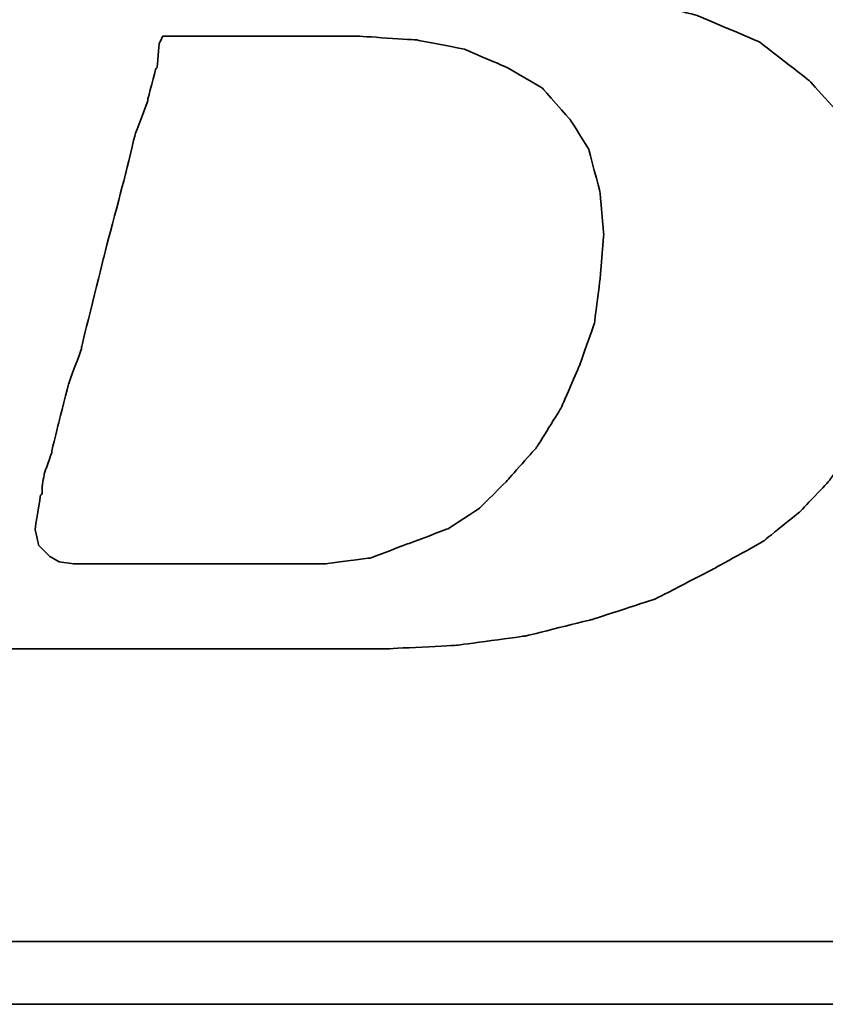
# Model space of a CAD drawing. Header units: millimetres. Extents: x -2774 to 3135, y -1571 to 860.
# Tile 497 of 625: x -645.37 to -642.44, y -536.54 to -532.97. Entities that reach past the tile are written whole.
import ezdxf

# ---------------------------------------------------------------- set-up
doc = ezdxf.new("R2010")
doc.units = ezdxf.units.MM
doc.layers.add('DIM', color=4, linetype='CONTINUOUS')
doc.layers.add('layer 1', color=7, linetype='CONTINUOUS')

# ---------------------------------------------------------------- blocks, each defined once
blk = doc.blocks.new('TBI MOTION logo(完整正式版)')
at = {"layer": 'layer 1', "color": 22, "lineweight": 35}
for points, knots in [([(-64.65375, -6.86375), (-64.65375, -6.86375), (-64.84375, -7.29625), (-64.84375, -7.29625), (-64.84375, -7.29625), (-64.84375, -7.29625), (-64.86875, -7.34375), (-64.86875, -7.34375), (-64.86875, -7.34375), (-64.86875, -7.34375), (-64.86875, -7.36875), (-64.86875, -7.36875), (-64.86875, -7.36875), (-64.86875, -7.36875), (-65.15375, -7.65375), (-65.15375, -7.65375), (-65.15375, -7.65375), (-65.15375, -7.65375), (-65.17875, -7.65375), (-65.17875, -7.65375), (-65.17875, -7.65375), (-65.17875, -7.65375), (-65.20375, -7.67875), (-65.20375, -7.67875), (-65.20375, -7.67875), (-65.20375, -7.67875), (-65.58875, -7.87125), (-65.58875, -7.87125), (-65.58875, -7.87125), (-65.58875, -7.87125), (-65.63375, -7.87125), (-65.63375, -7.87125), (-65.63375, -7.87125), (-65.63375, -7.87125), (-65.65875, -7.89375), (-65.65875, -7.89375), (-65.65875, -7.89375), (-65.65875, -7.89375), (-66.09375, -7.94375), (-66.09375, -7.94375), (-66.09375, -7.94375), (-66.09375, -7.94375), (-66.11375, -7.94375), (-66.11375, -7.94375), (-66.11375, -7.94375), (-66.11375, -7.94375), (-66.16375, -7.94375), (-66.16375, -7.94375), (-66.16375, -7.94375), (-66.16375, -7.94375), (-66.30875, -7.94375), (-66.30875, -7.94375), (-66.30875, -7.94375), (-66.30875, -7.94375), (-66.69375, -7.94375), (-66.69375, -7.94375), (-66.69375, -7.94375), (-66.69375, -7.94375), (-67.07375, -7.94375), (-67.07375, -7.94375), (-67.07375, -7.94375), (-67.07375, -7.94375), (-67.12375, -7.94375), (-67.12375, -7.94375), (-67.12375, -7.94375), (-67.12375, -7.94375), (-67.12375, -7.96625), (-67.12375, -7.96625), (-67.12375, -7.96625), (-67.12375, -7.96625), (-67.14875, -7.99125), (-67.14875, -7.99125), (-67.14875, -7.99125), (-67.14875, -7.99125), (-67.24375, -8.34875), (-67.24375, -8.34875), (-67.24375, -8.34875), (-67.24375, -8.34875), (-67.31375, -8.68625), (-67.31375, -8.68625), (-67.31375, -8.68625), (-67.31375, -8.68625), (-67.26875, -8.68625), (-67.26875, -8.68625), (-67.26875, -8.68625), (-67.26875, -8.68625), (-67.07375, -8.68625), (-67.07375, -8.68625), (-67.07375, -8.68625), (-67.07375, -8.68625), (-66.54875, -8.68625), (-66.54875, -8.68625), (-66.54875, -8.68625), (-66.54875, -8.68625), (-65.82625, -8.68625), (-65.82625, -8.68625), (-65.82625, -8.68625), (-65.82625, -8.68625), (-65.01375, -8.68625), (-65.01375, -8.68625), (-65.01375, -8.68625), (-65.01375, -8.68625), (-64.05375, -8.68625), (-64.05375, -8.68625), (-64.05375, -8.68625), (-64.05375, -8.68625), (-62.08375, -8.68625), (-62.08375, -8.68625), (-62.08375, -8.68625), (-62.08375, -8.68625), (-60.06875, -8.68625), (-60.06875, -8.68625), (-60.06875, -8.68625), (-60.06875, -8.68625), (-59.10875, -8.68625), (-59.10875, -8.68625), (-59.10875, -8.68625), (-59.10875, -8.68625), (-58.29375, -8.68625), (-58.29375, -8.68625), (-58.29375, -8.68625), (-58.29375, -8.68625), (-57.57375, -8.68625), (-57.57375, -8.68625), (-57.57375, -8.68625), (-57.57375, -8.68625), (-57.04875, -8.68625), (-57.04875, -8.68625), (-57.04875, -8.68625), (-57.04875, -8.68625), (-56.85375, -8.68625), (-56.85375, -8.68625), (-56.85375, -8.68625), (-56.85375, -8.68625), (-56.70875, -8.68625), (-56.70875, -8.68625), (-56.70875, -8.68625), (-56.70875, -8.68625), (-56.61375, -8.68625), (-56.61375, -8.68625), (-56.61375, -8.68625), (-56.61375, -8.68625), (-56.56875, -8.68625), (-56.56875, -8.68625), (-56.56875, -8.68625), (-56.56875, -8.68625), (-55.65375, -8.63875), (-55.65375, -8.63875), (-55.65375, -8.63875), (-55.65375, -8.63875), (-54.76875, -8.51875), (-54.76875, -8.51875), (-54.76875, -8.51875), (-54.76875, -8.51875), (-53.90375, -8.30375), (-53.90375, -8.30375), (-53.90375, -8.30375), (-53.90375, -8.30375), (-53.08875, -8.03875), (-53.08875, -8.03875), (-53.08875, -8.03875), (-53.08875, -8.03875), (-52.34375, -7.65375), (-52.34375, -7.65375), (-52.34375, -7.65375), (-52.34375, -7.65375), (-51.69875, -7.29625), (-51.69875, -7.29625), (-51.69875, -7.29625), (-51.69875, -7.29625), (-51.21875, -6.91125), (-51.21875, -6.91125), (-51.21875, -6.91125), (-51.21875, -6.91125), (-50.83375, -6.50375), (-50.83375, -6.50375), (-50.83375, -6.50375), (-50.83375, -6.50375), (-50.44875, -5.94875), (-50.44875, -5.94875), (-50.44875, -5.94875), (-50.44875, -5.94875), (-50.13875, -5.30375), (-50.13875, -5.30375), (-50.13875, -5.30375), (-50.13875, -5.30375), (-49.99375, -4.65375), (-49.99375, -4.65375), (-49.99375, -4.65375), (-49.99375, -4.65375), (-49.92375, -3.98375), (-49.92375, -3.98375), (-49.92375, -3.98375), (-49.92375, -3.98375), (-49.99375, -3.19374), (-49.99375, -3.19374), (-49.99375, -3.19374), (-49.99375, -3.19374), (-50.23374, -2.44874), (-50.23374, -2.44874), (-50.23374, -2.44874), (-50.23374, -2.44874), (-50.59375, -1.87374), (-50.59375, -1.87374), (-50.59375, -1.87374), (-50.59375, -1.87374), (-51.09875, -1.31874), (-51.09875, -1.31874), (-51.09875, -1.31874), (-51.09875, -1.31874), (-51.74375, -0.81875), (-51.74375, -0.81875), (-51.74375, -0.81875), (-51.74375, -0.81875), (-52.53875, -0.48125), (-52.53875, -0.48125), (-52.53875, -0.48125), (-52.53875, -0.48125), (-53.47375, -0.21875), (-53.47375, -0.21875), (-53.47375, -0.21875), (-53.47375, -0.21875), (-54.52875, -0.04874), (-54.52875, -0.04874), (-54.52875, -0.04874), (-54.52875, -0.04874), (-55.65375, 0.12125), (-55.65375, 0.12125), (-55.65375, 0.12125), (-55.65375, 0.12125), (-54.50375, 0.28624), (-54.50375, 0.28624), (-54.50375, 0.28624), (-54.50375, 0.28624), (-53.83375, 0.38124), (-53.83375, 0.38124), (-53.83375, 0.38124), (-53.83375, 0.38124), (-53.18375, 0.50125), (-53.18375, 0.50125), (-53.18375, 0.50125), (-53.18375, 0.50125), (-52.55875, 0.66874), (-52.55875, 0.66874), (-52.55875, 0.66874), (-52.55875, 0.66874), (-52.03375, 0.86124), (-52.03375, 0.86124), (-52.03375, 0.86124), (-52.03375, 0.86124), (-51.50374, 1.03124), (-51.50374, 1.03124), (-51.50374, 1.03124), (-51.50374, 1.03124), (-51.09875, 1.27125), (-51.09875, 1.27125), (-51.09875, 1.27125), (-51.09875, 1.27125), (-50.71375, 1.48624), (-50.71375, 1.48624), (-50.71375, 1.48624), (-50.71375, 1.48624), (-50.37625, 1.77625), (-50.37625, 1.77625), (-50.37625, 1.77625), (-50.37625, 1.77625), (-49.82375, 2.37625), (-49.82375, 2.37625), (-49.82375, 2.37625), (-49.82375, 2.37625), (-49.41875, 2.99625), (-49.41875, 2.99625), (-49.41875, 2.99625), (-49.41875, 2.99625), (-49.22375, 3.76625), (-49.22375, 3.76625), (-49.22375, 3.76625), (-49.22375, 3.76625), (-49.15375, 4.50874), (-49.15375, 4.50874), (-49.15375, 4.50874), (-49.15375, 4.50874), (-49.20375, 5.25125), (-49.20375, 5.25125), (-49.20375, 5.25125), (-49.20375, 5.25125), (-49.41875, 5.92625), (-49.41875, 5.92625), (-49.41875, 5.92625), (-49.41875, 5.92625), (-49.77875, 6.47625), (-49.77875, 6.47625), (-49.77875, 6.47625), (-49.77875, 6.47625), (-50.33125, 7.02624), (-50.33125, 7.02624), (-50.33125, 7.02624), (-50.33125, 7.02624), (-51.00125, 7.43625), (-51.00125, 7.43625), (-51.00125, 7.43625), (-51.00125, 7.43625), (-51.79375, 7.72625), (-51.79375, 7.72625), (-51.79375, 7.72625), (-51.79375, 7.72625), (-52.72875, 7.89124), (-52.72875, 7.89124), (-52.72875, 7.89124), (-52.72875, 7.89124), (-53.83375, 7.98625), (-53.83375, 7.98625), (-53.83375, 7.98625), (-53.83375, 7.98625), (-53.92875, 7.98625), (-53.92875, 7.98625), (-53.92875, 7.98625), (-53.92875, 7.98625), (-54.26375, 7.98625), (-54.26375, 7.98625), (-54.26375, 7.98625), (-54.26375, 7.98625), (-54.74375, 7.98625), (-54.74375, 7.98625), (-54.74375, 7.98625), (-54.74375, 7.98625), (-55.36875, 7.98625), (-55.36875, 7.98625), (-55.36875, 7.98625), (-55.36875, 7.98625), (-56.13375, 7.98625), (-56.13375, 7.98625), (-56.13375, 7.98625), (-56.13375, 7.98625), (-56.94875, 7.98625), (-56.94875, 7.98625), (-56.94875, 7.98625), (-56.94875, 7.98625), (-58.77625, 7.98625), (-58.77625, 7.98625), (-58.77625, 7.98625), (-58.77625, 7.98625), (-60.59875, 7.98625), (-60.59875, 7.98625), (-60.59875, 7.98625), (-60.59875, 7.98625), (-61.41375, 7.98625), (-61.41375, 7.98625), (-61.41375, 7.98625), (-61.41375, 7.98625), (-62.17875, 7.98625), (-62.17875, 7.98625), (-62.17875, 7.98625), (-62.17875, 7.98625), (-62.80375, 7.98625), (-62.80375, 7.98625), (-62.80375, 7.98625), (-62.80375, 7.98625), (-63.30625, 7.98625), (-63.30625, 7.98625), (-63.30625, 7.98625), (-63.30625, 7.98625), (-63.57375, 7.98625), (-63.57375, 7.98625), (-63.57375, 7.98625), (-63.57375, 7.98625), (-63.57375, 7.96375), (-63.57375, 7.96375), (-63.57375, 7.96375), (-63.57375, 7.96375), (-63.59875, 7.94125), (-63.59875, 7.94125), (-63.59875, 7.94125), (-63.59875, 7.94125), (-63.69375, 7.55625), (-63.69375, 7.55625), (-63.69375, 7.55625), (-63.69375, 7.55625), (-63.76375, 7.24624), (-63.76375, 7.24624), (-63.76375, 7.24624), (-63.76375, 7.24624), (-63.23875, 7.24624), (-63.23875, 7.24624), (-63.23875, 7.24624), (-63.23875, 7.24624), (-62.75875, 7.24624), (-62.75875, 7.24624), (-62.75875, 7.24624), (-62.75875, 7.24624), (-62.61125, 7.24624), (-62.61125, 7.24624), (-62.61125, 7.24624), (-62.61125, 7.24624), (-62.56625, 7.24624), (-62.56625, 7.24624), (-62.56625, 7.24624), (-62.56625, 7.24624), (-62.22875, 7.24624), (-62.22875, 7.24624), (-62.22875, 7.24624), (-62.22875, 7.24624), (-62.20375, 7.24624), (-62.20375, 7.24624), (-62.20375, 7.24624), (-62.20375, 7.24624), (-62.17875, 7.21875), (-62.17875, 7.21875), (-62.17875, 7.21875), (-62.17875, 7.21875), (-61.96375, 7.17125), (-61.96375, 7.17125), (-61.96375, 7.17125), (-61.96375, 7.17125), (-61.72375, 7.12624), (-61.72375, 7.12624), (-61.72375, 7.12624), (-61.72375, 7.12624), (-61.70375, 7.12624), (-61.70375, 7.12624), (-61.70375, 7.12624), (-61.70375, 7.12624), (-61.55875, 7.07624), (-61.55875, 7.07624), (-61.55875, 7.07624), (-61.55875, 7.07624), (-61.50875, 7.07624), (-61.50875, 7.07624), (-61.50875, 7.07624), (-61.50875, 7.07624), (-61.48375, 7.02624), (-61.48375, 7.02624), (-61.48375, 7.02624), (-61.48375, 7.02624), (-61.31875, 6.83375), (-61.31875, 6.83375), (-61.31875, 6.83375), (-61.31875, 6.83375), (-61.29375, 6.81125), (-61.29375, 6.81125), (-61.29375, 6.81125), (-61.29375, 6.81125), (-61.29375, 6.78625), (-61.29375, 6.78625), (-61.29375, 6.78625), (-61.29375, 6.78625), (-61.19875, 6.50124), (-61.19875, 6.50124), (-61.19875, 6.50124), (-61.19875, 6.50124), (-61.17375, 6.45124), (-61.17375, 6.45124), (-61.17375, 6.45124), (-61.17375, 6.45124), (-61.19875, 6.40625), (-61.19875, 6.40625), (-61.19875, 6.40625), (-61.19875, 6.40625), (-61.26875, 5.99624), (-61.26875, 5.99624), (-61.26875, 5.99624), (-61.26875, 5.99624), (-61.26875, 5.85125), (-61.26875, 5.85125), (-61.26875, 5.85125), (-61.26875, 5.85125), (-61.26875, 5.82625), (-61.26875, 5.82625), (-61.26875, 5.82625), (-61.26875, 5.82625), (-61.29375, 5.80625), (-61.29375, 5.80625), (-61.29375, 5.80625), (-61.29375, 5.80625), (-61.34125, 5.66125), (-61.34125, 5.66125), (-61.34125, 5.66125), (-61.34125, 5.66125), (-61.41375, 5.44625), (-61.41375, 5.44625), (-61.41375, 5.44625), (-61.41375, 5.44625), (-61.48375, 5.15625), (-61.48375, 5.15625), (-61.48375, 5.15625), (-61.48375, 5.15625), (-61.58375, 4.82124), (-61.58375, 4.82124), (-61.58375, 4.82124), (-61.58375, 4.82124), (-61.79875, 4.00375), (-61.79875, 4.00375), (-61.79875, 4.00375), (-61.79875, 4.00375), (-62.05875, 2.99625), (-62.05875, 2.99625), (-62.05875, 2.99625), (-62.05875, 2.99625), (-62.34875, 1.91625), (-62.34875, 1.91625), (-62.34875, 1.91625), (-62.34875, 1.91625), (-62.97375, -0.41124), (-62.97375, -0.41124), (-62.97375, -0.41124), (-62.97375, -0.41124), (-63.59875, -2.75875), (-63.59875, -2.75875), (-63.59875, -2.75875), (-63.59875, -2.75875), (-63.88375, -3.86374), (-63.88375, -3.86374), (-63.88375, -3.86374), (-63.88375, -3.86374), (-64.14875, -4.82374), (-64.14875, -4.82374), (-64.14875, -4.82374), (-64.14875, -4.82374), (-64.36375, -5.64125), (-64.36375, -5.64125), (-64.36375, -5.64125), (-64.36375, -5.64125), (-64.43625, -5.97625), (-64.43625, -5.97625), (-64.43625, -5.97625), (-64.43625, -5.97625), (-64.50875, -6.28625), (-64.50875, -6.28625), (-64.50875, -6.28625), (-64.50875, -6.28625), (-64.50875, -6.30875), (-64.50875, -6.30875), (-64.50875, -6.30875), (-64.50875, -6.30875), (-64.57875, -6.50375), (-64.57875, -6.50375), (-64.57875, -6.50375), (-64.57875, -6.50375), (-64.62875, -6.69625), (-64.62875, -6.69625), (-64.62875, -6.69625), (-64.62875, -6.69625), (-64.62875, -6.76875), (-64.62875, -6.76875), (-64.62875, -6.76875), (-64.62875, -6.76875), (-64.62875, -6.81375), (-64.62875, -6.81375), (-64.62875, -6.81375), (-64.62875, -6.81375), (-64.62875, -6.83875), (-64.62875, -6.83875), (-64.62875, -6.83875), (-64.62875, -6.83875), (-64.65375, -6.86375), (-64.65375, -6.86375)], [0, 0, 0, 0, 0.00719424, 0.00719424, 0.00719424, 0.00719425, 0.01438849, 0.01438849, 0.01438849, 0.0143885, 0.02158273, 0.02158273, 0.02158273, 0.02158274, 0.02877698, 0.02877698, 0.02877698, 0.02877699, 0.03597122, 0.03597122, 0.03597122, 0.03597123, 0.04316547, 0.04316547, 0.04316547, 0.04316548, 0.05035971, 0.05035971, 0.05035971, 0.05035972, 0.05755396, 0.05755396, 0.05755396, 0.05755397, 0.0647482, 0.0647482, 0.0647482, 0.06474821, 0.07194245, 0.07194245, 0.07194245, 0.07194246, 0.07913669, 0.07913669, 0.07913669, 0.0791367, 0.08633094, 0.08633094, 0.08633094, 0.08633095, 0.09352518, 0.09352518, 0.09352518, 0.09352519, 0.10071942, 0.10071942, 0.10071942, 0.10071943, 0.10791367, 0.10791367, 0.10791367, 0.10791368, 0.11510791, 0.11510791, 0.11510791, 0.11510792, 0.12230216, 0.12230216, 0.12230216, 0.12230217, 0.1294964, 0.1294964, 0.1294964, 0.12949641, 0.13669065, 0.13669065, 0.13669065, 0.13669066, 0.14388489, 0.14388489, 0.14388489, 0.1438849, 0.15107914, 0.15107914, 0.15107914, 0.15107915, 0.15827338, 0.15827338, 0.15827338, 0.15827339, 0.16546763, 0.16546763, 0.16546763, 0.16546764, 0.17266187, 0.17266187, 0.17266187, 0.17266188, 0.17985612, 0.17985612, 0.17985612, 0.17985613, 0.18705036, 0.18705036, 0.18705036, 0.18705037, 0.1942446, 0.1942446, 0.1942446, 0.19424461, 0.20143885, 0.20143885, 0.20143885, 0.20143886, 0.20863309, 0.20863309, 0.20863309, 0.2086331, 0.21582734, 0.21582734, 0.21582734, 0.21582735, 0.22302158, 0.22302158, 0.22302158, 0.22302159, 0.23021583, 0.23021583, 0.23021583, 0.23021584, 0.23741007, 0.23741007, 0.23741007, 0.23741008, 0.24460432, 0.24460432, 0.24460432, 0.24460433, 0.25179856, 0.25179856, 0.25179856, 0.25179857, 0.25899281, 0.25899281, 0.25899281, 0.25899282, 0.26618705, 0.26618705, 0.26618705, 0.26618706, 0.27338129, 0.27338129, 0.27338129, 0.2733813, 0.28057554, 0.28057554, 0.28057554, 0.28057555, 0.28776978, 0.28776978, 0.28776978, 0.28776979, 0.29496403, 0.29496403, 0.29496403, 0.29496404, 0.30215827, 0.30215827, 0.30215827, 0.30215828, 0.30935252, 0.30935252, 0.30935252, 0.30935253, 0.31654676, 0.31654676, 0.31654676, 0.31654677, 0.32374101, 0.32374101, 0.32374101, 0.32374102, 0.33093525, 0.33093525, 0.33093525, 0.33093526, 0.3381295, 0.3381295, 0.3381295, 0.33812951, 0.34532374, 0.34532374, 0.34532374, 0.34532375, 0.35251799, 0.35251799, 0.35251799, 0.352518, 0.35971223, 0.35971223, 0.35971223, 0.35971224, 0.36690647, 0.36690647, 0.36690647, 0.36690648, 0.37410072, 0.37410072, 0.37410072, 0.37410073, 0.38129496, 0.38129496, 0.38129496, 0.38129497, 0.38848921, 0.38848921, 0.38848921, 0.38848922, 0.39568345, 0.39568345, 0.39568345, 0.39568346, 0.4028777, 0.4028777, 0.4028777, 0.40287771, 0.41007194, 0.41007194, 0.41007194, 0.41007195, 0.41726619, 0.41726619, 0.41726619, 0.4172662, 0.42446043, 0.42446043, 0.42446043, 0.42446044, 0.43165468, 0.43165468, 0.43165468, 0.43165469, 0.43884892, 0.43884892, 0.43884892, 0.43884893, 0.44604317, 0.44604317, 0.44604317, 0.44604318, 0.45323741, 0.45323741, 0.45323741, 0.45323742, 0.46043165, 0.46043165, 0.46043165, 0.46043166, 0.4676259, 0.4676259, 0.4676259, 0.46762591, 0.47482014, 0.47482014, 0.47482014, 0.47482015, 0.48201439, 0.48201439, 0.48201439, 0.4820144, 0.48920863, 0.48920863, 0.48920863, 0.48920864, 0.49640288, 0.49640288, 0.49640288, 0.49640289, 0.50359712, 0.50359712, 0.50359712, 0.50359713, 0.51079137, 0.51079137, 0.51079137, 0.51079138, 0.51798561, 0.51798561, 0.51798561, 0.51798562, 0.52517986, 0.52517986, 0.52517986, 0.52517987, 0.5323741, 0.5323741, 0.5323741, 0.53237411, 0.53956835, 0.53956835, 0.53956835, 0.53956836, 0.54676259, 0.54676259, 0.54676259, 0.5467626, 0.55395683, 0.55395683, 0.55395683, 0.55395684, 0.56115108, 0.56115108, 0.56115108, 0.56115109, 0.56834532, 0.56834532, 0.56834532, 0.56834533, 0.57553957, 0.57553957, 0.57553957, 0.57553958, 0.58273381, 0.58273381, 0.58273381, 0.58273382, 0.58992806, 0.58992806, 0.58992806, 0.58992807, 0.5971223, 0.5971223, 0.5971223, 0.59712231, 0.60431655, 0.60431655, 0.60431655, 0.60431656, 0.61151079, 0.61151079, 0.61151079, 0.6115108, 0.61870504, 0.61870504, 0.61870504, 0.61870505, 0.62589928, 0.62589928, 0.62589928, 0.62589929, 0.63309353, 0.63309353, 0.63309353, 0.63309354, 0.64028777, 0.64028777, 0.64028777, 0.64028778, 0.64748201, 0.64748201, 0.64748201, 0.64748202, 0.65467626, 0.65467626, 0.65467626, 0.65467627, 0.6618705, 0.6618705, 0.6618705, 0.66187051, 0.66906475, 0.66906475, 0.66906475, 0.66906476, 0.67625899, 0.67625899, 0.67625899, 0.676259, 0.68345324, 0.68345324, 0.68345324, 0.68345325, 0.69064748, 0.69064748, 0.69064748, 0.69064749, 0.69784173, 0.69784173, 0.69784173, 0.69784174, 0.70503597, 0.70503597, 0.70503597, 0.70503598, 0.71223022, 0.71223022, 0.71223022, 0.71223023, 0.71942446, 0.71942446, 0.71942446, 0.71942447, 0.72661871, 0.72661871, 0.72661871, 0.72661872, 0.73381295, 0.73381295, 0.73381295, 0.73381296, 0.74100719, 0.74100719, 0.74100719, 0.7410072, 0.74820144, 0.74820144, 0.74820144, 0.74820145, 0.75539568, 0.75539568, 0.75539568, 0.75539569, 0.76258993, 0.76258993, 0.76258993, 0.76258994, 0.76978417, 0.76978417, 0.76978417, 0.76978418, 0.77697842, 0.77697842, 0.77697842, 0.77697843, 0.78417266, 0.78417266, 0.78417266, 0.78417267, 0.79136691, 0.79136691, 0.79136691, 0.79136692, 0.79856115, 0.79856115, 0.79856115, 0.79856116, 0.8057554, 0.8057554, 0.8057554, 0.80575541, 0.81294964, 0.81294964, 0.81294964, 0.81294965, 0.82014388, 0.82014388, 0.82014388, 0.82014389, 0.82733813, 0.82733813, 0.82733813, 0.82733814, 0.83453237, 0.83453237, 0.83453237, 0.83453238, 0.84172662, 0.84172662, 0.84172662, 0.84172663, 0.84892086, 0.84892086, 0.84892086, 0.84892087, 0.85611511, 0.85611511, 0.85611511, 0.85611512, 0.86330935, 0.86330935, 0.86330935, 0.86330936, 0.8705036, 0.8705036, 0.8705036, 0.87050361, 0.87769784, 0.87769784, 0.87769784, 0.87769785, 0.88489209, 0.88489209, 0.88489209, 0.8848921, 0.89208633, 0.89208633, 0.89208633, 0.89208634, 0.89928058, 0.89928058, 0.89928058, 0.89928059, 0.90647482, 0.90647482, 0.90647482, 0.90647483, 0.91366906, 0.91366906, 0.91366906, 0.91366907, 0.92086331, 0.92086331, 0.92086331, 0.92086332, 0.92805755, 0.92805755, 0.92805755, 0.92805756, 0.9352518, 0.9352518, 0.9352518, 0.93525181, 0.94244604, 0.94244604, 0.94244604, 0.94244605, 0.94964029, 0.94964029, 0.94964029, 0.9496403, 0.95683453, 0.95683453, 0.95683453, 0.95683454, 0.96402878, 0.96402878, 0.96402878, 0.96402879, 0.97122302, 0.97122302, 0.97122302, 0.97122303, 0.97841727, 0.97841727, 0.97841727, 0.97841728, 0.98561151, 0.98561151, 0.98561151, 0.98561152, 0.99280576, 0.99280576, 0.99280576, 0.99280577, 1, 1, 1, 1]), ([(-61.03125, -6.57375), (-61.03125, -6.57375), (-61.03125, -6.67125), (-61.03125, -6.67125), (-61.03125, -6.67125), (-61.03125, -6.67125), (-61.05375, -6.69625), (-61.05375, -6.69625), (-61.05375, -6.69625), (-61.05375, -6.69625), (-61.12375, -7.12875), (-61.12375, -7.12875), (-61.12375, -7.12875), (-61.12375, -7.12875), (-61.07875, -7.34375), (-61.07875, -7.34375), (-61.07875, -7.34375), (-61.07875, -7.34375), (-60.93375, -7.48875), (-60.93375, -7.48875), (-60.93375, -7.48875), (-60.93375, -7.48875), (-60.81375, -7.55625), (-60.81375, -7.55625), (-60.81375, -7.55625), (-60.81375, -7.55625), (-60.62375, -7.58375), (-60.62375, -7.58375), (-60.62375, -7.58375), (-60.62375, -7.58375), (-60.30875, -7.58375), (-60.30875, -7.58375), (-60.30875, -7.58375), (-60.30875, -7.58375), (-59.97375, -7.58375), (-59.97375, -7.58375), (-59.97375, -7.58375), (-59.97375, -7.58375), (-59.87875, -7.58375), (-59.87875, -7.58375), (-59.87875, -7.58375), (-59.87875, -7.58375), (-59.63625, -7.58375), (-59.63625, -7.58375), (-59.63625, -7.58375), (-59.63625, -7.58375), (-58.96875, -7.58375), (-58.96875, -7.58375), (-58.96875, -7.58375), (-58.96875, -7.58375), (-58.29375, -7.58375), (-58.29375, -7.58375), (-58.29375, -7.58375), (-58.29375, -7.58375), (-58.05375, -7.58375), (-58.05375, -7.58375), (-58.05375, -7.58375), (-58.05375, -7.58375), (-57.98375, -7.58375), (-57.98375, -7.58375), (-57.98375, -7.58375), (-57.98375, -7.58375), (-57.35875, -7.58375), (-57.35875, -7.58375), (-57.35875, -7.58375), (-57.35875, -7.58375), (-56.78375, -7.50875), (-56.78375, -7.50875), (-56.78375, -7.50875), (-56.78375, -7.50875), (-56.27875, -7.31875), (-56.27875, -7.31875), (-56.27875, -7.31875), (-56.27875, -7.31875), (-55.77375, -7.12875), (-55.77375, -7.12875), (-55.77375, -7.12875), (-55.77375, -7.12875), (-55.36875, -6.86375), (-55.36875, -6.86375), (-55.36875, -6.86375), (-55.36875, -6.86375), (-55.00875, -6.50375), (-55.00875, -6.50375), (-55.00875, -6.50375), (-55.00875, -6.50375), (-54.62375, -6.06875), (-54.62375, -6.06875), (-54.62375, -6.06875), (-54.62375, -6.06875), (-54.31375, -5.56875), (-54.31375, -5.56875), (-54.31375, -5.56875), (-54.31375, -5.56875), (-54.07375, -5.01625), (-54.07375, -5.01625), (-54.07375, -5.01625), (-54.07375, -5.01625), (-53.87875, -4.46374), (-53.87875, -4.46374), (-53.87875, -4.46374), (-53.87875, -4.46374), (-53.80875, -3.91375), (-53.80875, -3.91375), (-53.80875, -3.91375), (-53.80875, -3.91375), (-53.75875, -3.31375), (-53.75875, -3.31375), (-53.75875, -3.31375), (-53.75875, -3.31375), (-53.80875, -2.75875), (-53.80875, -2.75875), (-53.80875, -2.75875), (-53.80875, -2.75875), (-53.95375, -2.20875), (-53.95375, -2.20875), (-53.95375, -2.20875), (-53.95375, -2.20875), (-54.19375, -1.82625), (-54.19375, -1.82625), (-54.19375, -1.82625), (-54.19375, -1.82625), (-54.55375, -1.41875), (-54.55375, -1.41875), (-54.55375, -1.41875), (-54.55375, -1.41875), (-55.00875, -1.15125), (-55.00875, -1.15125), (-55.00875, -1.15125), (-55.00875, -1.15125), (-55.56125, -0.91375), (-55.56125, -0.91375), (-55.56125, -0.91375), (-55.56125, -0.91375), (-56.18125, -0.79375), (-56.18125, -0.79375), (-56.18125, -0.79375), (-56.18125, -0.79375), (-56.94875, -0.74374), (-56.94875, -0.74374), (-56.94875, -0.74374), (-56.94875, -0.74374), (-56.99875, -0.74374), (-56.99875, -0.74374), (-56.99875, -0.74374), (-56.99875, -0.74374), (-57.09375, -0.74374), (-57.09375, -0.74374), (-57.09375, -0.74374), (-57.09375, -0.74374), (-57.38375, -0.74374), (-57.38375, -0.74374), (-57.38375, -0.74374), (-57.38375, -0.74374), (-57.76875, -0.74374), (-57.76875, -0.74374), (-57.76875, -0.74374), (-57.76875, -0.74374), (-58.24625, -0.74374), (-58.24625, -0.74374), (-58.24625, -0.74374), (-58.24625, -0.74374), (-58.72875, -0.74374), (-58.72875, -0.74374), (-58.72875, -0.74374), (-58.72875, -0.74374), (-59.20875, -0.74374), (-59.20875, -0.74374), (-59.20875, -0.74374), (-59.20875, -0.74374), (-59.46875, -0.74374), (-59.46875, -0.74374), (-59.46875, -0.74374), (-59.46875, -0.74374), (-59.51625, -0.83875), (-59.51625, -0.83875), (-59.51625, -0.83875), (-59.51625, -0.83875), (-59.54375, -1.15125), (-59.54375, -1.15125), (-59.54375, -1.15125), (-59.54375, -1.15125), (-59.56375, -1.17874), (-59.56375, -1.17874), (-59.56375, -1.17874), (-59.56375, -1.17874), (-59.66375, -1.55875), (-59.66375, -1.55875), (-59.66375, -1.55875), (-59.66375, -1.55875), (-59.66375, -1.58375), (-59.66375, -1.58375), (-59.66375, -1.58375), (-59.66375, -1.58375), (-59.82875, -2.01874), (-59.82875, -2.01874), (-59.82875, -2.01874), (-59.82875, -2.01874), (-59.94875, -2.52125), (-59.94875, -2.52125), (-59.94875, -2.52125), (-59.94875, -2.52125), (-60.23875, -3.62375), (-60.23875, -3.62375), (-60.23875, -3.62375), (-60.23875, -3.62375), (-60.52375, -4.77624), (-60.52375, -4.77624), (-60.52375, -4.77624), (-60.52375, -4.77624), (-60.52375, -4.79874), (-60.52375, -4.79874), (-60.52375, -4.79874), (-60.52375, -4.79874), (-60.69125, -5.25375), (-60.69125, -5.25375), (-60.69125, -5.25375), (-60.69125, -5.25375), (-60.81375, -5.73625), (-60.81375, -5.73625), (-60.81375, -5.73625), (-60.81375, -5.73625), (-60.90875, -6.11875), (-60.90875, -6.11875), (-60.90875, -6.11875), (-60.90875, -6.11875), (-60.90875, -6.14375), (-60.90875, -6.14375), (-60.90875, -6.14375), (-60.90875, -6.14375), (-61.00375, -6.40875), (-61.00375, -6.40875), (-61.00375, -6.40875), (-61.00375, -6.40875), (-61.03125, -6.57375), (-61.03125, -6.57375)], [0, 0, 0, 0, 0.01694915, 0.01694915, 0.01694915, 0.01694916, 0.03389831, 0.03389831, 0.03389831, 0.03389832, 0.05084746, 0.05084746, 0.05084746, 0.05084747, 0.06779661, 0.06779661, 0.06779661, 0.06779662, 0.08474576, 0.08474576, 0.08474576, 0.08474577, 0.10169492, 0.10169492, 0.10169492, 0.10169493, 0.11864407, 0.11864407, 0.11864407, 0.11864408, 0.13559322, 0.13559322, 0.13559322, 0.13559323, 0.15254237, 0.15254237, 0.15254237, 0.15254238, 0.16949153, 0.16949153, 0.16949153, 0.16949154, 0.18644068, 0.18644068, 0.18644068, 0.18644069, 0.20338983, 0.20338983, 0.20338983, 0.20338984, 0.22033898, 0.22033898, 0.22033898, 0.22033899, 0.23728814, 0.23728814, 0.23728814, 0.23728815, 0.25423729, 0.25423729, 0.25423729, 0.2542373, 0.27118644, 0.27118644, 0.27118644, 0.27118645, 0.28813559, 0.28813559, 0.28813559, 0.2881356, 0.30508475, 0.30508475, 0.30508475, 0.30508476, 0.3220339, 0.3220339, 0.3220339, 0.32203391, 0.33898305, 0.33898305, 0.33898305, 0.33898306, 0.3559322, 0.3559322, 0.3559322, 0.35593221, 0.37288136, 0.37288136, 0.37288136, 0.37288137, 0.38983051, 0.38983051, 0.38983051, 0.38983052, 0.40677966, 0.40677966, 0.40677966, 0.40677967, 0.42372881, 0.42372881, 0.42372881, 0.42372882, 0.44067797, 0.44067797, 0.44067797, 0.44067798, 0.45762712, 0.45762712, 0.45762712, 0.45762713, 0.47457627, 0.47457627, 0.47457627, 0.47457628, 0.49152542, 0.49152542, 0.49152542, 0.49152543, 0.50847458, 0.50847458, 0.50847458, 0.50847459, 0.52542373, 0.52542373, 0.52542373, 0.52542374, 0.54237288, 0.54237288, 0.54237288, 0.54237289, 0.55932203, 0.55932203, 0.55932203, 0.55932204, 0.57627119, 0.57627119, 0.57627119, 0.5762712, 0.59322034, 0.59322034, 0.59322034, 0.59322035, 0.61016949, 0.61016949, 0.61016949, 0.6101695, 0.62711864, 0.62711864, 0.62711864, 0.62711865, 0.6440678, 0.6440678, 0.6440678, 0.64406781, 0.66101695, 0.66101695, 0.66101695, 0.66101696, 0.6779661, 0.6779661, 0.6779661, 0.67796611, 0.69491525, 0.69491525, 0.69491525, 0.69491526, 0.71186441, 0.71186441, 0.71186441, 0.71186442, 0.72881356, 0.72881356, 0.72881356, 0.72881357, 0.74576271, 0.74576271, 0.74576271, 0.74576272, 0.76271186, 0.76271186, 0.76271186, 0.76271187, 0.77966102, 0.77966102, 0.77966102, 0.77966103, 0.79661017, 0.79661017, 0.79661017, 0.79661018, 0.81355932, 0.81355932, 0.81355932, 0.81355933, 0.83050847, 0.83050847, 0.83050847, 0.83050848, 0.84745763, 0.84745763, 0.84745763, 0.84745764, 0.86440678, 0.86440678, 0.86440678, 0.86440679, 0.88135593, 0.88135593, 0.88135593, 0.88135594, 0.89830508, 0.89830508, 0.89830508, 0.89830509, 0.91525424, 0.91525424, 0.91525424, 0.91525425, 0.93220339, 0.93220339, 0.93220339, 0.9322034, 0.94915254, 0.94915254, 0.94915254, 0.94915255, 0.96610169, 0.96610169, 0.96610169, 0.9661017, 0.98305085, 0.98305085, 0.98305085, 0.98305086, 1, 1, 1, 1]), ([(75.90875, -9.47875), (75.90875, -9.47875), (75.90875, -12.28625), (75.90875, -12.28625), (75.90875, -12.28625), (75.90875, -12.28625), (75.90875, -12.47875), (75.90875, -12.47875), (75.90875, -12.47875), (75.90875, -12.47875), (75.71625, -12.47875), (75.71625, -12.47875), (75.71625, -12.47875), (75.71625, -12.47875), (-88.32875, -12.47875), (-88.32875, -12.47875), (-88.32875, -12.47875), (-88.32875, -12.47875), (-88.32875, -13.29375), (-88.32875, -13.29375), (-88.32875, -13.29375), (-88.32875, -13.29375), (82.89125, -13.29375), (82.89125, -13.29375), (82.89125, -13.29375), (82.89125, -13.29375), (75.90875, -9.47875), (75.90875, -9.47875)], [0, 0, 0, 0, 0.14285714, 0.14285714, 0.14285714, 0.14285715, 0.28571429, 0.28571429, 0.28571429, 0.2857143, 0.42857143, 0.42857143, 0.42857143, 0.42857144, 0.57142857, 0.57142857, 0.57142857, 0.57142858, 0.71428571, 0.71428571, 0.71428571, 0.71428572, 0.85714286, 0.85714286, 0.85714286, 0.85714287, 1, 1, 1, 1])]:
    blk.add_open_spline(points, degree=3, knots=knots, dxfattribs=at)

msp = doc.modelspace()

# ---------------------------------------------------------------- block references
at = {"layer": 'DIM', "color": 7, "xscale": 0.2802190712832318, "yscale": 0.2802190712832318, "zscale": 0.2802190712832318}
msp.add_blockref('TBI MOTION logo(完整正式版)', (-628.1847, -532.8173), dxfattribs=at)

doc.saveas('drawing.dxf')
